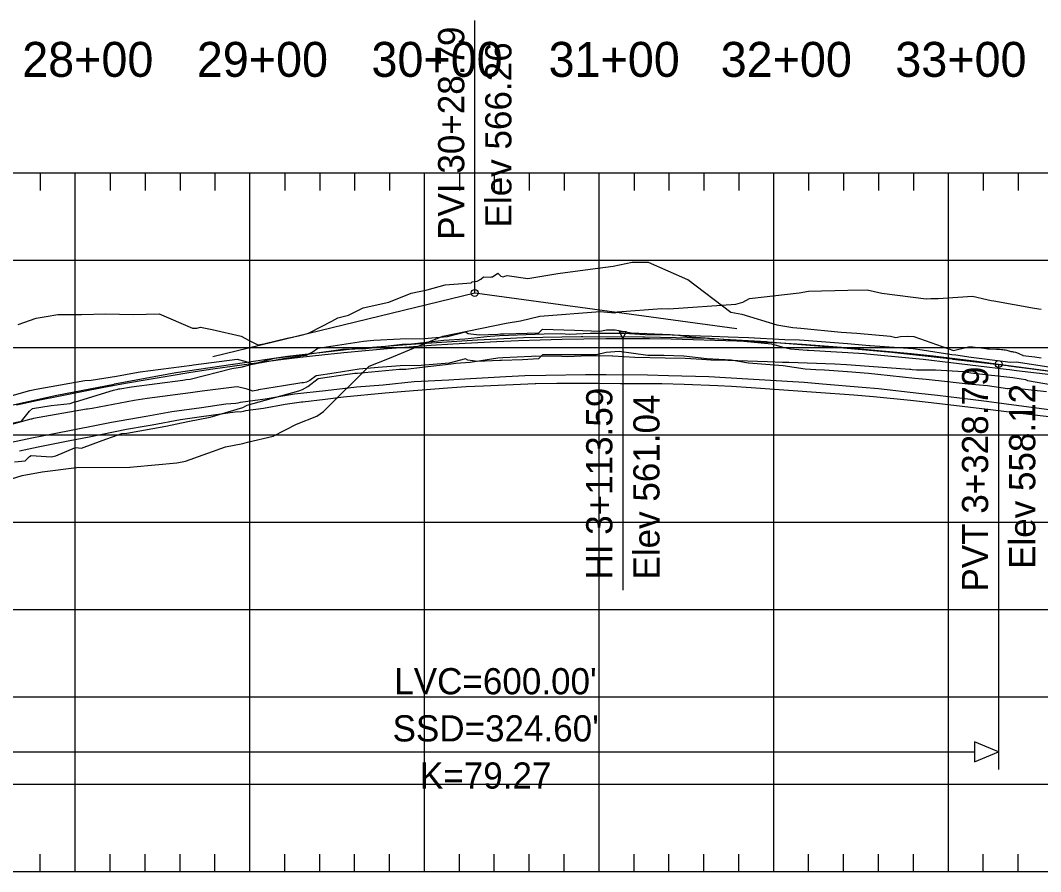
# Model space of a CAD drawing. Extents: x 704834 to 709892, y 372981 to 377533.
# Drawn here: x 707969 to 708553, y 375272 to 375760 of the extents above; entities that cross this region are included whole.
import ezdxf

# ---------------------------------------------------------------- set-up
doc = ezdxf.new("R2010")
doc.units = 0
for name, color, linetype in [('1', 7, 'Continuous'), ('10', 7, 'Continuous'), ('12', 7, 'Continuous'), ('13', 7, 'Continuous'), ('20', 7, 'Continuous'), ('42', 7, 'Continuous'), ('49', 7, 'Continuous'), ('61', 7, 'Continuous'), ('63', 7, 'Continuous'), ('Existing', 7, 'Continuous')]:
    doc.layers.add(name, color=color, linetype=linetype)

msp = doc.modelspace()

# ---------------------------------------------------------------- linework, layer by layer
at = {"layer": '1'}
for p, q in [((708079.19, 375567.35), (708229.19, 375603.75)), ((708229.19, 375603.75), (708379.19, 375583.39))]:
    msp.add_line(p, q, dxfattribs=at)
at = {"layer": '10'}
for points in [[(708556.53, 375547.1), (708537.38, 375549.12), (708534.58, 375548.8), (708534.22, 375548.84), (708522.79, 375550.51), (708511.47, 375551.59), (708499.98, 375552.92), (708487.65, 375554.17), (708481.23, 375554.83), (708460.05, 375557.08), (708454.62, 375557.62), (708442.56, 375558.52), (708429.46, 375559.48), (708424.51, 375559.77), (708418.45, 375560.13), (708405.72, 375562.06), (708385.99, 375563.55), (708376, 375565.29), (708362.15, 375565.95), (708348.95, 375567.44), (708337.51, 375567.98), (708328.36, 375567.97), (708311.91, 375570.14), (708304.47, 375569.71), (708298.99, 375568.36), (708290.49, 375568.38), (708267.91, 375568.2), (708265.74, 375566.01), (708256.49, 375565.48), (708244.59, 375565.03), (708243.54, 375564.99), (708230.97, 375564.41), (708225.21, 375565.16), (708223.81, 375565.99), (708214.56, 375563.51), (708198.49, 375562.17), (708186.53, 375561.93), (708173.8, 375561.13), (708163.01, 375560.09), (708148.68, 375557.73), (708138.53, 375556.22), (708138.38, 375556.19), (708134.69, 375553.56), (708132.89, 375552.6), (708131.06, 375552.33), (708130.24, 375552.19), (708119.71, 375550.64), (708105.38, 375548.2), (708104.95, 375548.13), (708101.96, 375547.48), (708101.08, 375547.94), (708098.89, 375548.62), (708093.42, 375550.05), (708091.48, 375549.81), (708073.02, 375547.47), (708066.32, 375546.55), (708041.69, 375543.38), (708034.21, 375542.13), (708010.14, 375537.65), (708007.48, 375537.24), (708006.77, 375537.21), (707976.48, 375531.81), (707975.39, 375531.53), (707975, 375531.49), (707961.78, 375527.79)], [(707965.61, 375507.04), (707971.79, 375507.58), (707974.15, 375510.1), (707975.14, 375510.64), (707986.56, 375509.87), (707989.33, 375510.53), (708000.49, 375515.2), (708003.95, 375514.94), (708015.86, 375519.26), (708027.03, 375523.22), (708029.99, 375523.53), (708052.28, 375527.48), (708064.84, 375530.11), (708077.72, 375532.53), (708096.37, 375538.23), (708098.39, 375539.3), (708098.78, 375539.4), (708128.47, 375547.76), (708130.49, 375548.45), (708133.67, 375550.18), (708139.52, 375554.7), (708157.66, 375557.37), (708157.92, 375557.47), (708160.46, 375557.83), (708161.97, 375557.8), (708186.14, 375560.02), (708188.61, 375560.05), (708189.78, 375560.13), (708199.17, 375561.25), (708215.75, 375563.19), (708218.37, 375563.5), (708226.47, 375564.19), (708242.42, 375566.6), (708245.36, 375566.82), (708261.66, 375567.45), (708263.76, 375567.81), (708279.03, 375567.54), (708282.04, 375567.27), (708294.18, 375567.85), (708308.05, 375567.74), (708308.31, 375567.74), (708320.82, 375567.02), (708338.26, 375566.61), (708349.76, 375566.34), (708359.18, 375565.8), (708364.39, 375565.49), (708364.68, 375565.48), (708374.16, 375565.33), (708396.81, 375564.54), (708405.35, 375564.12), (708409.04, 375564.1), (708435.31, 375563.23), (708442.03, 375562.77), (708444.75, 375562.55), (708478.2, 375560.09), (708478.9, 375560.05), (708479.72, 375559.93), (708482.08, 375559.66), (708493, 375559.71), (708509.1, 375558.83), (708513.18, 375558.02), (708514.87, 375557.75), (708537.3, 375555.3), (708542.04, 375554.55), (708544.59, 375554.09), (708545.74, 375553.64), (708569.93, 375549.32)]]:
    msp.add_lwpolyline(points, dxfattribs=at)
at = {"layer": '12'}
msp.add_lwpolyline([(707963.96, 375518.33), (707975.55, 375520.83), (707987.41, 375523.1), (708000.01, 375525.57), (708012.56, 375528.07), (708021.26, 375529.79), (708041.09, 375533.15), (708055.74, 375535.91), (708072.79, 375538.13), (708086.65, 375540.27), (708092.31, 375540.64), (708093.63, 375540.75), (708094.95, 375541.11), (708109.09, 375543.18), (708124.84, 375545.72), (708126.01, 375545.9), (708143.74, 375547.84), (708161.55, 375549.92), (708176.75, 375551.11), (708194.55, 375552.98), (708214.26, 375554.03), (708217.22, 375554.21), (708226.77, 375554.79), (708247.05, 375555.95), (708257.93, 375556.5), (708269.85, 375556.72), (708292.68, 375557.09), (708304.5, 375557.01), (708328.09, 375556.78), (708340.14, 375556.47), (708363.25, 375555.86), (708385.5, 375554.6), (708395.27, 375554.03), (708417.8, 375552.56), (708428.37, 375551.7), (708451.07, 375549.82), (708460.41, 375549), (708483.55, 375546.39), (708494.14, 375545.2), (708513.16, 375542.92), (708522.22, 375541.82), (708543.59, 375538.85), (708552.38, 375537.69), (708594.54, 375532)], dxfattribs=at)
at = {"layer": '13'}
msp.add_lwpolyline([(708568.75, 375531.56), (708553.07, 375533.43), (708535.3, 375535.39), (708525.97, 375536.52), (708490.62, 375540.8), (708478.69, 375542.15), (708457.5, 375544.26), (708446.24, 375545.28), (708424.61, 375546.67), (708411.52, 375547.76), (708387.43, 375549.43), (708376.28, 375550.11), (708368.47, 375550.46), (708349.08, 375551.35), (708336.24, 375551.71), (708312.74, 375551.77), (708300.07, 375551.88), (708276.22, 375551.86), (708264.09, 375551.63), (708263.87, 375551.63), (708234.22, 375550.44), (708224.23, 375549.9), (708213.49, 375549.21), (708189.42, 375547.29), (708177.83, 375546.36), (708154.09, 375544.09), (708143.48, 375542.73), (708130.66, 375541.27), (708129.94, 375541.21), (708120.59, 375539.83), (708108.3, 375537.63), (708097.94, 375536.16), (708096.58, 375535.86), (708094.91, 375535.48), (708093.35, 375535.66), (708071.29, 375532.67), (708060.68, 375531.08), (708044.4, 375528.12), (708041.09, 375527.53), (708029.77, 375525.46), (708008.33, 375521.23), (707997.29, 375519.1), (707979.23, 375515.47), (707968.45, 375513.14)], dxfattribs=at)
at = {"layer": '42'}
for p, q in [((708229.19, 375603.75), (708229.19, 375759.75)), ((708313.99, 375577.64), (708313.99, 375433.64)), ((708529.19, 375563.03), (708529.19, 375407.03)), ((708529.19, 375563.03), (708731.61, 375535.56)), ((708529.19, 375563.03), (708529.19, 375330.94))]:
    msp.add_line(p, q, dxfattribs=at)
for points in [[(707966.69, 375539.6), (707979.19, 375542.29), (707991.69, 375544.88), (708004.19, 375547.37), (708016.69, 375549.77), (708029.19, 375552.06), (708041.69, 375554.26), (708054.19, 375556.35), (708066.69, 375558.35), (708079.19, 375560.25), (708091.69, 375562.05), (708104.19, 375563.76), (708116.69, 375565.36), (708129.19, 375566.87), (708141.69, 375568.28), (708154.19, 375569.59), (708166.69, 375570.8), (708179.19, 375571.91), (708191.69, 375572.92), (708204.19, 375573.84), (708216.69, 375574.65), (708241.69, 375575.99), (708254.19, 375576.51), (708266.69, 375576.93), (708279.19, 375577.26), (708291.69, 375577.48), (708304.19, 375577.61), (708316.69, 375577.64), (708329.19, 375577.57), (708341.69, 375577.4), (708354.19, 375577.13), (708366.69, 375576.76), (708379.19, 375576.3), (708391.69, 375575.73), (708404.19, 375575.07), (708416.69, 375574.31), (708429.19, 375573.45), (708441.69, 375572.5), (708454.19, 375571.44), (708466.69, 375570.28), (708479.19, 375569.03), (708491.69, 375567.68), (708504.19, 375566.23), (708516.69, 375564.68), (708529.19, 375563.03)], [(707943.05, 375340.94), (708515.33, 375340.94)]]:
    msp.add_lwpolyline(points, dxfattribs=at)
for points in [[(708313.99, 375577.64), (708311.99, 375581.64), (708315.99, 375581.64)], [(708529.19, 375340.94), (708515.33, 375346.68), (708515.33, 375335.2)]]:
    msp.add_lwpolyline(points, close=True, dxfattribs=at)
for centre in [(708229.19, 375603.75), (708529.19, 375563.03)]:
    msp.add_circle(centre, 2, dxfattribs=at)
at = {"layer": '61'}
for p, q in [((706700.4, 375672.45), (709300.4, 375672.45)), ((707980.4, 375672.45), (707980.4, 375662.45)), ((708000.4, 375272.45), (708000.4, 375672.45)), ((708020.4, 375672.45), (708020.4, 375662.45)), ((708040.4, 375672.45), (708040.4, 375662.45)), ((708060.4, 375672.45), (708060.4, 375662.45)), ((708080.4, 375672.45), (708080.4, 375662.45)), ((708100.4, 375272.45), (708100.4, 375672.45)), ((708120.4, 375672.45), (708120.4, 375662.45)), ((708140.4, 375672.45), (708140.4, 375662.45)), ((708160.4, 375672.45), (708160.4, 375662.45)), ((708180.4, 375672.45), (708180.4, 375662.45)), ((708200.4, 375272.45), (708200.4, 375672.45)), ((708220.4, 375672.45), (708220.4, 375662.45)), ((708240.4, 375672.45), (708240.4, 375662.45)), ((708260.4, 375672.45), (708260.4, 375662.45)), ((708280.4, 375672.45), (708280.4, 375662.45)), ((708300.4, 375272.45), (708300.4, 375672.45)), ((708320.4, 375672.45), (708320.4, 375662.45)), ((708340.4, 375672.45), (708340.4, 375662.45)), ((708360.4, 375672.45), (708360.4, 375662.45)), ((708380.4, 375672.45), (708380.4, 375662.45)), ((708400.4, 375272.45), (708400.4, 375672.45)), ((708420.4, 375672.45), (708420.4, 375662.45)), ((708440.4, 375672.45), (708440.4, 375662.45)), ((708460.4, 375672.45), (708460.4, 375662.45)), ((708480.4, 375672.45), (708480.4, 375662.45)), ((708500.4, 375272.45), (708500.4, 375672.45)), ((708520.4, 375672.45), (708520.4, 375662.45)), ((708540.4, 375672.45), (708540.4, 375662.45)), ((706700.4, 375622.45), (709300.4, 375622.45)), ((706700.4, 375572.45), (709300.4, 375572.45)), ((706700.4, 375522.45), (709300.4, 375522.45)), ((706700.4, 375472.45), (709300.4, 375472.45)), ((706700.4, 375422.45), (709300.4, 375422.45)), ((706700.4, 375372.45), (709300.4, 375372.45)), ((706700.4, 375322.45), (709300.4, 375322.45)), ((707980.4, 375272.45), (707980.4, 375282.45)), ((708020.4, 375272.45), (708020.4, 375282.45)), ((708040.4, 375272.45), (708040.4, 375282.45)), ((708060.4, 375272.45), (708060.4, 375282.45)), ((708080.4, 375272.45), (708080.4, 375282.45)), ((708120.4, 375272.45), (708120.4, 375282.45)), ((708140.4, 375272.45), (708140.4, 375282.45)), ((708160.4, 375272.45), (708160.4, 375282.45)), ((708180.4, 375272.45), (708180.4, 375282.45)), ((708220.4, 375272.45), (708220.4, 375282.45)), ((708240.4, 375272.45), (708240.4, 375282.45)), ((708260.4, 375272.45), (708260.4, 375282.45)), ((708280.4, 375272.45), (708280.4, 375282.45)), ((708320.4, 375272.45), (708320.4, 375282.45)), ((708340.4, 375272.45), (708340.4, 375282.45)), ((708360.4, 375272.45), (708360.4, 375282.45)), ((708380.4, 375272.45), (708380.4, 375282.45)), ((708420.4, 375272.45), (708420.4, 375282.45)), ((708440.4, 375272.45), (708440.4, 375282.45)), ((708460.4, 375272.45), (708460.4, 375282.45)), ((708480.4, 375272.45), (708480.4, 375282.45)), ((708520.4, 375272.45), (708520.4, 375282.45)), ((708540.4, 375272.45), (708540.4, 375282.45)), ((706700.4, 375272.45), (709300.4, 375272.45))]:
    msp.add_line(p, q, dxfattribs=at)
at = {"layer": '63'}
for points in [[(707967.64, 375585.69), (707978.11, 375589.21), (707983.78, 375590.26), (707990.41, 375591.38), (707996.77, 375591.35), (708003.94, 375591.37), (708017.9, 375591.72), (708033.49, 375591.33), (708048.42, 375591.83), (708067.6, 375583.63), (708070.12, 375583.6), (708072.18, 375584.06), (708078.88, 375582.89), (708095.4, 375578.97), (708100.01, 375576.56), (708101.1, 375575.97), (708105.01, 375573.95), (708108.39, 375574.68), (708121.79, 375577.81), (708128.24, 375579.08), (708131.33, 375579.9), (708134.01, 375580.64), (708135.09, 375581.23), (708147.26, 375587.64), (708150.78, 375589.56), (708156.82, 375591.01), (708165.24, 375595.28), (708179.99, 375598.38), (708192.86, 375603.59), (708201.92, 375605.52), (708212.21, 375608.32), (708227.1, 375609.46), (708227.63, 375610.15), (708230.5, 375610.42), (708230.98, 375610.69), (708232.59, 375611.65), (708234.27, 375613.02), (708238.48, 375612.7), (708238.94, 375612.9), (708239.27, 375612.87), (708239.36, 375612.93), (708242.5, 375614.97), (708244.13, 375613.3), (708245.47, 375613.04), (708246.4, 375613.33), (708247.82, 375613.65), (708259.55, 375611.94), (708276.74, 375614.84), (708295.24, 375617.25), (708308.45, 375619.02), (708319.28, 375621.28), (708328.58, 375621.29), (708351.1, 375611.38), (708351.2, 375611.34), (708351.24, 375611.33), (708375.87, 375592.73), (708382.06, 375591.65), (708402.12, 375585.49), (708411.33, 375583.98), (708415.91, 375583.63), (708439.07, 375581.3), (708448, 375580.66), (708467.36, 375579.03), (708470.37, 375578.15), (708472.98, 375578.87), (708477.2, 375579.06), (708480.72, 375578.7), (708503.42, 375570.87), (708511.2, 375572.6), (708511.38, 375572.67), (708511.65, 375572.74), (708512.04, 375572.81), (708512.57, 375572.85), (708513.3, 375572.88), (708514.31, 375572.86), (708515.7, 375572.77), (708517.75, 375572.55), (708520.77, 375572.14), (708522.79, 375571.82), (708523.22, 375571.82), (708523.99, 375571.74), (708527.95, 375571.6), (708529.6, 375571.47), (708530.75, 375571.36), (708531.64, 375571.27), (708532.4, 375571.19), (708533.11, 375571.12), (708533.82, 375571.04), (708536.21, 375570.29), (708537.01, 375570.19), (708537.46, 375570), (708537.87, 375570.04), (708538.9, 375569.77), (708540.41, 375569.25), (708541.6, 375568.76), (708542.57, 375568.33), (708542.77, 375568.22), (708543.13, 375567.95), (708549.85, 375567.24), (708553.53, 375566.67)], [(707950.89, 375493.37), (707970.07, 375499.13), (707981.38, 375501.34), (708001.1, 375503.86), (708031.61, 375504.07), (708031.85, 375504.06), (708033.77, 375504.1), (708058.62, 375506.53), (708063.61, 375507.39), (708086.42, 375515.65), (708096.43, 375517.55), (708099.11, 375518.29), (708113.77, 375521.67), (708127.17, 375528.65), (708138.82, 375533.17), (708142.5, 375535.79), (708168.82, 375561.79), (708180.45, 375566.37), (708201.01, 375575.02), (708210.87, 375579.03), (708247.26, 375586.5), (708255.44, 375587.67), (708266.44, 375590.34), (708300.99, 375593.03), (708309.32, 375592.38), (708310.96, 375592.87), (708336.28, 375594.85), (708340.28, 375594.63), (708378.73, 375597.28), (708382.73, 375598.46), (708386.48, 375600.56), (708414.93, 375603.81), (708420.26, 375604.81), (708442.87, 375605.35), (708453.86, 375605.49), (708462.4, 375603.64), (708487.64, 375600.38), (708490.32, 375600.46), (708494.53, 375600.52), (708514.3, 375601.87), (708522.42, 375599.9), (708524.97, 375599.41), (708526.36, 375599.2), (708549.76, 375594.99), (708553.47, 375594.52)], [(707950.78, 375541.21), (707974.41, 375547.88), (707975.34, 375547.97), (707977.99, 375548.65), (708005.84, 375553.69), (708009.58, 375553.86), (708024.02, 375556.09), (708034.42, 375558.05), (708037.57, 375558.58), (708067.27, 375562.43), (708068.22, 375562.56), (708093.16, 375565.74), (708097.46, 375564.62), (708100.74, 375563.61), (708102.08, 375562.92), (708106.62, 375563.91), (708107, 375563.97), (708119.68, 375566.15), (708128.9, 375567.53), (708129.62, 375567.65), (708132.91, 375568.14), (708136.18, 375569.9), (708139.32, 375572.14), (708148.09, 375573.4), (708165.49, 375576.15), (708171.44, 375576.68), (708186.54, 375577.54), (708200.16, 375577.73), (708213.67, 375578.79), (708223.95, 375581.46), (708225.48, 375580.53), (708231.68, 375579.68), (708242.32, 375580.12), (708243.87, 375580.24), (708244.03, 375580.26), (708245.94, 375580.26), (708265.8, 375580.92), (708267.91, 375582.97), (708286.26, 375582.39), (708300.79, 375581.76), (708304.72, 375582.52), (708309.57, 375582.55), (708318.68, 375580.8), (708341.13, 375579.96), (708345.93, 375579.56), (708350.61, 375578.86), (708381.93, 375576.43), (708383.31, 375576.16), (708399.18, 375574.62), (708405.1, 375572.92), (708410, 375571.7), (708419.6, 375571.06), (708420.24, 375571.01), (708452.29, 375569.02), (708453.8, 375568.89), (708483.86, 375565.96), (708485.95, 375565.73), (708533.6, 375560.05), (708535.48, 375559.83), (708539.36, 375559.41), (708570.49, 375555.77)], [(707955.42, 375527.4), (707969.54, 375530.33), (707974.27, 375536.08), (707975.96, 375537.61), (707986.67, 375539.35), (707997.49, 375540.5), (707999.97, 375541.42), (708000.6, 375541.35), (708022.26, 375548.12), (708024.81, 375548.62), (708025.37, 375548.74), (708025.99, 375548.85), (708032.57, 375550.04), (708062.02, 375553.79), (708063.94, 375554.1), (708066.15, 375554.41), (708090.01, 375560.39), (708096.19, 375561.41), (708096.23, 375561.48), (708096.58, 375561.56), (708096.74, 375561.58), (708096.85, 375561.63), (708114.61, 375566.41), (708126.87, 375567.84), (708127.04, 375567.83), (708129.07, 375568.08), (708148.27, 375570.87), (708153.57, 375571.49), (708163.8, 375571.92), (708165.17, 375571.79), (708179.83, 375573.51), (708187.6, 375574.43), (708187.69, 375574.43), (708190.92, 375574.48), (708194.85, 375574.73), (708211.54, 375576.74), (708223.54, 375577.49), (708237.95, 375578.91), (708243.28, 375579.31), (708268.99, 375580.31), (708278.49, 375580.55), (708283.51, 375580.09), (708295.34, 375580.66), (708314.75, 375580.64), (708326.83, 375580.01), (708342.3, 375579.74), (708351.9, 375579.27), (708365, 375578.89), (708374.38, 375578.67), (708385.93, 375578.2), (708406.74, 375577.01), (708415.18, 375576.9), (708417.75, 375576.69), (708442.57, 375574.77), (708455.33, 375573.64), (708455.7, 375573.61), (708480.32, 375571.91), (708485.49, 375571.08), (708502.35, 375568.54), (708504.62, 375568.29), (708513.44, 375567.04), (708533.12, 375564.49), (708535.84, 375564.13), (708539.26, 375564.28), (708567.88, 375559.87)]]:
    msp.add_lwpolyline(points, dxfattribs=at)
at = {"layer": 'Existing'}
msp.add_lwpolyline([(707958.79, 375538.36), (707989.86, 375545.15), (707989.94, 375545.17), (708022.73, 375551.59), (708022.91, 375551.63), (708058.1, 375558.14), (708058.24, 375558.16), (708090.6, 375563.01), (708090.81, 375563.04), (708090.83, 375563.04), (708090.84, 375563.04), (708090.86, 375563.04), (708121.99, 375567.46), (708122.02, 375567.46), (708122.04, 375567.47), (708122.05, 375567.47), (708158.95, 375571.65), (708160.43, 375571.82), (708160.44, 375571.82), (708160.65, 375571.84), (708195.34, 375574.6), (708195.73, 375574.63), (708227.74, 375576.66), (708230.82, 375576.83), (708257.17, 375578.2), (708290.13, 375578.85), (708291.12, 375578.86), (708325.4, 375578.66), (708326.67, 375578.65), (708362.55, 375577.76), (708363.77, 375577.73), (708364.93, 375577.67), (708396.29, 375575.86), (708397.3, 375575.8), (708433.05, 375572.91), (708434.02, 375572.83), (708465.75, 375570.06), (708466.39, 375569.99), (708502.6, 375565.95), (708503.01, 375565.9), (708534.24, 375562.13), (708535.04, 375562.02), (708566.11, 375557.93)], dxfattribs=at)

# ---------------------------------------------------------------- texts
at = {"layer": '20'}
for s, p in [("LVC=600.00'", (708183.11, 375373.94)), ("SSD=324.60'", (708182.13, 375346.94)), ('K=79.27', (708197.8, 375319.94))]:
    msp.add_text(s, height=15, dxfattribs=at).set_placement(p)
at = {"layer": '49'}
for s, p in [('PVI 30+28.79', (708223.19, 375634.11)), ('Elev 566.26', (708250.19, 375641.23)), ('PVT 3+328.79', (708523.19, 375432.76)), ('HI 3+113.59', (708307.99, 375439.64)), ('Elev 558.12', (708550.19, 375445.72)), ('Elev 561.04', (708334.99, 375439.64))]:
    msp.add_text(s, height=15, rotation=90, dxfattribs=at).set_placement(p)
at = {"layer": '61'}
for s, p in [('28+00', (707970.04, 375727.45)), ('29+00', (708070.04, 375727.45)), ('30+00', (708170.04, 375727.45)), ('31+00', (708271.48, 375727.45)), ('32+00', (708370.04, 375727.45)), ('33+00', (708470.04, 375727.45))]:
    msp.add_text(s, height=20, dxfattribs=at).set_placement(p)

doc.saveas('drawing.dxf')
